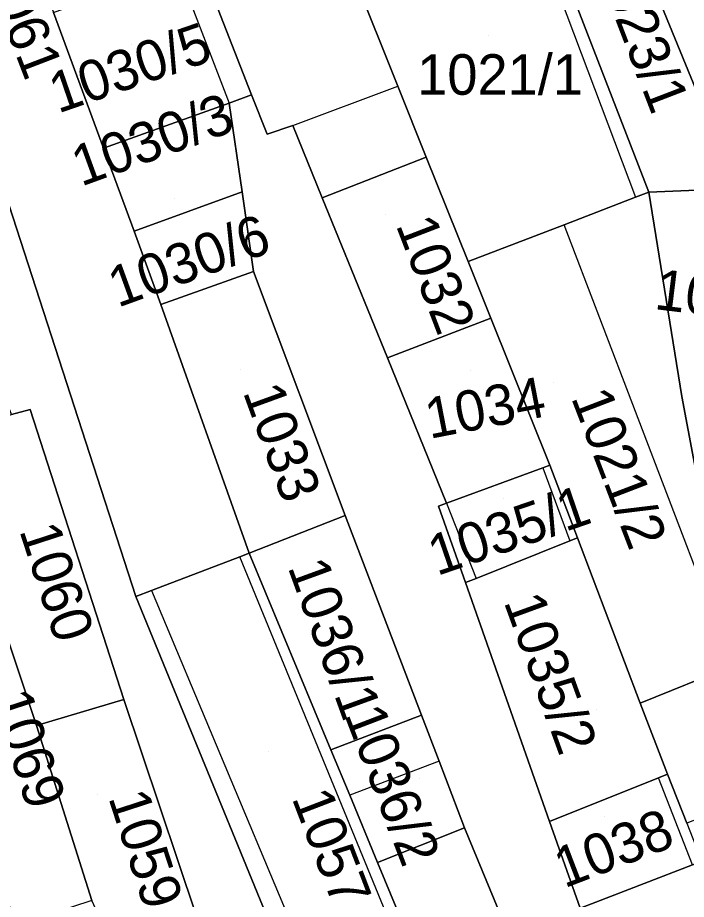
# Model space of a CAD drawing. Extents: x -263943 to -261149, y -1236934 to -1230686.
# Drawn here: x -262784.46 to -262751.46, y -1235373.74 to -1235330.25 of the extents above; entities that cross this region are included whole.
import ezdxf

# ---------------------------------------------------------------- set-up
doc = ezdxf.new("R2010")
doc.units = 0
for name, color, linetype in [('body_kn', 7, 'Continuous'), ('kladpar_druhypozemkov', 7, 'Continuous'), ('kladpar_hranice', 7, 'Continuous'), ('kladpar_parcelnecisla', 7, 'Continuous'), ('kladpar_plochy', 7, 'Continuous'), ('zappar_hrandruhpozemk', 7, 'Continuous')]:
    doc.layers.add(name, color=color, linetype=linetype)

msp = doc.modelspace()

# ---------------------------------------------------------------- linework, layer by layer
at = {"layer": 'body_kn'}
for p, q in [((-262765.69, -1235333.62), (-262765.69, -1235333.62)), ((-262772.91, -1235334.05), (-262772.91, -1235334.05)), ((-262774.02, -1235334.47), (-262774.02, -1235334.47)), ((-262774.02, -1235334.47), (-262774.02, -1235334.47)), ((-262770.88, -1235335.57), (-262770.88, -1235335.57)), ((-262770.88, -1235335.57), (-262770.88, -1235335.57)), ((-262772.15, -1235335.99), (-262772.15, -1235335.99)), ((-262780.22, -1235336.68), (-262780.22, -1235336.68)), ((-262780.22, -1235336.68), (-262780.22, -1235336.68)), ((-262764.29, -1235337.13), (-262764.29, -1235337.13)), ((-262773.38, -1235338.84), (-262773.38, -1235338.84)), ((-262769.43, -1235339.14), (-262769.43, -1235339.14)), ((-262753.96, -1235339.1), (-262753.96, -1235339.1)), ((-262753.96, -1235339.1), (-262753.96, -1235339.1)), ((-262753.31, -1235338.85), (-262753.31, -1235338.85)), ((-262757.49, -1235340.46), (-262757.49, -1235340.46)), ((-262778.71, -1235340.78), (-262778.71, -1235340.78)), ((-262778.71, -1235340.78), (-262778.71, -1235340.78)), ((-262762.23, -1235342.28), (-262762.23, -1235342.28)), ((-262772.81, -1235342.77), (-262772.81, -1235342.77)), ((-262777.39, -1235344.39), (-262777.39, -1235344.39)), ((-262777.39, -1235344.39), (-262777.39, -1235344.39)), ((-262761.11, -1235345.07), (-262761.11, -1235345.07)), ((-262766.21, -1235347.03), (-262766.21, -1235347.03)), ((-262766.21, -1235347.03), (-262766.21, -1235347.03)), ((-262751.68, -1235348.93), (-262751.68, -1235348.93)), ((-262751.68, -1235348.93), (-262751.68, -1235348.93)), ((-262783.83, -1235349.57), (-262783.83, -1235349.57)), ((-262758.54, -1235352.46), (-262758.54, -1235352.46)), ((-262758.54, -1235352.46), (-262758.54, -1235352.46)), ((-262758.2, -1235352.33), (-262758.2, -1235352.33)), ((-262763.69, -1235354.35), (-262763.69, -1235354.35)), ((-262763.29, -1235354.2), (-262763.29, -1235354.2)), ((-262763.29, -1235354.2), (-262763.29, -1235354.2)), ((-262768.29, -1235354.8), (-262768.29, -1235354.8)), ((-262757.21, -1235356.06), (-262757.21, -1235356.06)), ((-262757.21, -1235356.06), (-262757.21, -1235356.06)), ((-262756.83, -1235355.91), (-262756.83, -1235355.91)), ((-262773.49, -1235356.84), (-262773.49, -1235356.84)), ((-262773.03, -1235356.67), (-262773.03, -1235356.67)), ((-262773.03, -1235356.67), (-262773.03, -1235356.67)), ((-262761.83, -1235357.91), (-262761.83, -1235357.91)), ((-262762.36, -1235358.12), (-262762.36, -1235358.12)), ((-262778.63, -1235358.8), (-262778.63, -1235358.8)), ((-262777.85, -1235358.5), (-262777.85, -1235358.5)), ((-262777.85, -1235358.5), (-262777.85, -1235358.5)), ((-262779.21, -1235363.88), (-262779.21, -1235363.88)), ((-262753.73, -1235364.06), (-262753.73, -1235364.06)), ((-262764.53, -1235364.65), (-262764.53, -1235364.65)), ((-262783.53, -1235365.16), (-262783.53, -1235365.16)), ((-262783.53, -1235365.16), (-262783.53, -1235365.16)), ((-262769, -1235366.37), (-262769, -1235366.37)), ((-262763.65, -1235366.93), (-262763.65, -1235366.93)), ((-262763.65, -1235366.93), (-262763.65, -1235366.93)), ((-262752.83, -1235367.75), (-262752.83, -1235367.75)), ((-262752.39, -1235367.57), (-262752.39, -1235367.57)), ((-262752.39, -1235367.57), (-262752.39, -1235367.57)), ((-262768.07, -1235368.61), (-262768.07, -1235368.61)), ((-262758.21, -1235369.9), (-262758.21, -1235369.9)), ((-262762.4, -1235370.21), (-262762.4, -1235370.21)), ((-262766.7, -1235371.92), (-262766.7, -1235371.92)), ((-262766.7, -1235371.92), (-262766.7, -1235371.92))]:
    msp.add_line(p, q, dxfattribs=at)
at = {"layer": 'kladpar_druhypozemkov'}
for p, q in [((-262761.2, -1235331.15), (-262761.2, -1235331.15)), ((-262778.85, -1235331.57), (-262778.85, -1235331.57)), ((-262776.7, -1235339.15), (-262776.7, -1235339.15)), ((-262766.3, -1235339.95), (-262766.3, -1235339.95)), ((-262775.89, -1235341.69), (-262775.89, -1235341.69)), ((-262773.45, -1235347.58), (-262773.45, -1235347.58)), ((-262762.1, -1235347.65), (-262762.1, -1235347.65)), ((-262758, -1235348.25), (-262758, -1235348.25)), ((-262760.5, -1235353.95), (-262760.5, -1235353.95)), ((-262767.79, -1235361.13), (-262767.79, -1235361.13)), ((-262755.87, -1235364.37), (-262755.87, -1235364.37)), ((-262772.1, -1235366.45), (-262772.1, -1235366.45)), ((-262764.62, -1235367.76), (-262764.62, -1235367.76)), ((-262780.5, -1235368.55), (-262780.5, -1235368.55)), ((-262755.5, -1235369.65), (-262755.5, -1235369.65))]:
    msp.add_line(p, q, dxfattribs=at)
at = {"layer": 'kladpar_hranice'}
for points in [[(-262778.71, -1235340.78), (-262777.39, -1235344.39), (-262773.03, -1235356.67), (-262773.49, -1235356.84), (-262777.85, -1235358.5), (-262778.63, -1235358.8), (-262787.17, -1235332.46), (-262788.44, -1235332.88), (-262800.47, -1235302.73), (-262793.26, -1235301.87), (-262789.63, -1235311.52), (-262785.47, -1235322.58), (-262782.68, -1235329.99), (-262780.22, -1235336.68), (-262778.71, -1235340.78)], [(-262758.86, -1235324.54), (-262757, -1235318.52), (-262753.08, -1235328.68), (-262748.99, -1235338.67), (-262753.31, -1235338.85), (-262758.86, -1235324.54)], [(-262767.85, -1235328.24), (-262765.69, -1235333.62), (-262764.29, -1235337.13), (-262769.43, -1235339.14), (-262770.88, -1235335.57), (-262772.15, -1235335.99), (-262772.91, -1235334.05), (-262775.53, -1235327.35), (-262777.69, -1235321.85), (-262771.51, -1235319.13), (-262769.32, -1235325.63), (-262768.52, -1235328.02), (-262768.01, -1235327.85), (-262767.85, -1235328.24)], [(-262753.96, -1235339.1), (-262757.49, -1235340.46), (-262762.23, -1235342.28), (-262764.29, -1235337.13), (-262765.69, -1235333.62), (-262767.85, -1235328.24), (-262768.01, -1235327.85), (-262758.89, -1235324.46), (-262758.86, -1235324.54), (-262753.31, -1235338.85), (-262753.96, -1235339.1)], [(-262753.08, -1235328.68), (-262748.08, -1235326.72), (-262744.58, -1235336.72), (-262748.99, -1235338.67), (-262753.08, -1235328.68)], [(-262774.02, -1235334.47), (-262780.22, -1235336.68), (-262782.68, -1235329.99), (-262776.6, -1235327.75), (-262775.53, -1235327.35), (-262772.91, -1235334.05), (-262774.02, -1235334.47)], [(-262774.76, -1235377.18), (-262779.21, -1235363.88), (-262783.83, -1235349.57), (-262784.76, -1235349.82), (-262787.49, -1235342.54), (-262791.13, -1235343.73), (-262797.34, -1235336.54), (-262789.46, -1235333.9), (-262788.44, -1235332.88), (-262787.17, -1235332.46), (-262778.63, -1235358.8), (-262769.49, -1235381.07)], [(-262760.07, -1235375.86), (-262762.4, -1235370.21), (-262763.65, -1235366.93), (-262764.53, -1235364.65), (-262768.29, -1235354.8), (-262772.81, -1235342.77), (-262773.38, -1235338.84), (-262774.02, -1235334.47), (-262772.91, -1235334.05), (-262772.15, -1235335.99), (-262770.88, -1235335.57), (-262769.43, -1235339.14), (-262766.21, -1235347.03), (-262763.29, -1235354.2), (-262763.69, -1235354.35), (-262762.36, -1235358.12), (-262758.21, -1235369.9), (-262756.7, -1235374.18)], [(-262780.22, -1235336.68), (-262774.02, -1235334.47), (-262773.38, -1235338.84), (-262778.71, -1235340.78), (-262780.22, -1235336.68)], [(-262766.21, -1235347.03), (-262769.43, -1235339.14), (-262764.29, -1235337.13), (-262762.23, -1235342.28), (-262761.11, -1235345.07), (-262766.21, -1235347.03)], [(-262749.18, -1235362.23), (-262751.68, -1235348.93), (-262753.31, -1235338.85), (-262748.99, -1235338.67)], [(-262778.71, -1235340.78), (-262773.38, -1235338.84), (-262772.81, -1235342.77), (-262777.39, -1235344.39), (-262778.71, -1235340.78)], [(-262751.68, -1235348.93), (-262749.18, -1235362.23), (-262753.73, -1235364.06), (-262756.83, -1235355.91), (-262758.2, -1235352.33), (-262761.11, -1235345.07), (-262762.23, -1235342.28), (-262757.49, -1235340.46), (-262753.96, -1235339.1), (-262753.31, -1235338.85), (-262751.68, -1235348.93)], [(-262777.39, -1235344.39), (-262772.81, -1235342.77), (-262768.29, -1235354.8), (-262773.03, -1235356.67), (-262777.39, -1235344.39)], [(-262763.29, -1235354.2), (-262766.21, -1235347.03), (-262761.11, -1235345.07), (-262758.2, -1235352.33), (-262758.54, -1235352.46), (-262763.29, -1235354.2)], [(-262784.76, -1235349.82), (-262783.83, -1235349.57), (-262779.21, -1235363.88), (-262783.53, -1235365.16), (-262788.23, -1235351.02), (-262784.76, -1235349.82)], [(-262791.56, -1235352.16), (-262788.23, -1235351.02), (-262783.53, -1235365.16), (-262780.8, -1235373.8), (-262784.66, -1235375.06)], [(-262757.21, -1235356.06), (-262761.83, -1235357.91), (-262762.36, -1235358.12), (-262763.69, -1235354.35), (-262763.29, -1235354.2), (-262758.54, -1235352.46), (-262758.2, -1235352.33), (-262756.83, -1235355.91), (-262757.21, -1235356.06)], [(-262773.03, -1235356.67), (-262768.29, -1235354.8), (-262764.53, -1235364.65), (-262769, -1235366.37), (-262773.03, -1235356.67)], [(-262752.39, -1235367.57), (-262752.83, -1235367.75), (-262758.21, -1235369.9), (-262762.36, -1235358.12), (-262761.83, -1235357.91), (-262757.21, -1235356.06), (-262756.83, -1235355.91), (-262753.73, -1235364.06), (-262752.39, -1235367.57)], [(-262763.82, -1235378.87), (-262764.36, -1235379.07), (-262768.56, -1235380.64), (-262769.49, -1235381.07), (-262778.63, -1235358.8), (-262777.85, -1235358.5), (-262773.49, -1235356.84), (-262773.03, -1235356.67), (-262769, -1235366.37), (-262768.07, -1235368.61), (-262766.7, -1235371.92), (-262764.33, -1235377.64), (-262763.82, -1235378.87)], [(-262752.39, -1235367.57), (-262753.73, -1235364.06), (-262749.18, -1235362.23), (-262746.86, -1235368.21), (-262751.44, -1235369.98), (-262752.39, -1235367.57)], [(-262783.53, -1235365.16), (-262779.21, -1235363.88), (-262774.76, -1235377.18), (-262779, -1235377.69), (-262780.8, -1235373.8), (-262783.53, -1235365.16)], [(-262766.7, -1235371.92), (-262768.07, -1235368.61), (-262769, -1235366.37), (-262764.53, -1235364.65), (-262763.65, -1235366.93), (-262762.4, -1235370.21), (-262766.7, -1235371.92)], [(-262750.7, -1235371.87), (-262751.15, -1235372.04), (-262755.92, -1235373.88), (-262756.7, -1235374.18), (-262758.21, -1235369.9), (-262752.83, -1235367.75), (-262752.39, -1235367.57), (-262751.44, -1235369.98), (-262750.7, -1235371.87)], [(-262762.9, -1235381.08), (-262763.82, -1235378.87), (-262764.33, -1235377.64), (-262766.7, -1235371.92), (-262762.4, -1235370.21), (-262760.07, -1235375.86), (-262758.64, -1235379.35), (-262762.9, -1235381.08)], [(-262748.9, -1235376.43), (-262747.54, -1235379.89), (-262745.26, -1235385.67), (-262744.9, -1235386.58), (-262745.39, -1235386.76), (-262750.54, -1235388.63), (-262751.05, -1235388.82), (-262756.7, -1235374.18), (-262755.92, -1235373.88), (-262751.15, -1235372.04), (-262750.7, -1235371.87), (-262749.09, -1235375.95), (-262748.9, -1235376.43)]]:
    msp.add_lwpolyline(points, dxfattribs=at)
at = {"layer": 'kladpar_plochy'}
for points in [[(-262778.71, -1235340.78), (-262777.39, -1235344.39), (-262773.03, -1235356.67), (-262773.49, -1235356.84), (-262777.85, -1235358.5), (-262778.63, -1235358.8), (-262787.17, -1235332.46), (-262788.44, -1235332.88), (-262800.47, -1235302.73), (-262793.26, -1235301.87), (-262789.63, -1235311.52), (-262785.47, -1235322.58), (-262782.68, -1235329.99), (-262780.22, -1235336.68)], [(-262758.86, -1235324.54), (-262757, -1235318.52), (-262753.08, -1235328.68), (-262748.99, -1235338.67), (-262753.31, -1235338.85)], [(-262767.85, -1235328.24), (-262765.69, -1235333.62), (-262764.29, -1235337.13), (-262769.43, -1235339.14), (-262770.88, -1235335.57), (-262772.15, -1235335.99), (-262772.91, -1235334.05), (-262775.53, -1235327.35), (-262777.69, -1235321.85), (-262771.51, -1235319.13), (-262769.32, -1235325.63), (-262768.52, -1235328.02), (-262768.01, -1235327.85)], [(-262753.96, -1235339.1), (-262757.49, -1235340.46), (-262762.23, -1235342.28), (-262764.29, -1235337.13), (-262765.69, -1235333.62), (-262767.85, -1235328.24), (-262768.01, -1235327.85), (-262758.89, -1235324.46), (-262758.86, -1235324.54), (-262753.31, -1235338.85)], [(-262753.08, -1235328.68), (-262748.08, -1235326.72), (-262744.58, -1235336.72), (-262748.99, -1235338.67)], [(-262774.02, -1235334.47), (-262780.22, -1235336.68), (-262782.68, -1235329.99), (-262776.6, -1235327.75), (-262775.53, -1235327.35), (-262772.91, -1235334.05)], [(-262780.22, -1235336.68), (-262774.02, -1235334.47), (-262773.38, -1235338.84), (-262778.71, -1235340.78)], [(-262766.21, -1235347.03), (-262769.43, -1235339.14), (-262764.29, -1235337.13), (-262762.23, -1235342.28), (-262761.11, -1235345.07)], [(-262778.71, -1235340.78), (-262773.38, -1235338.84), (-262772.81, -1235342.77), (-262777.39, -1235344.39)], [(-262751.68, -1235348.93), (-262749.18, -1235362.23), (-262753.73, -1235364.06), (-262756.83, -1235355.91), (-262758.2, -1235352.33), (-262761.11, -1235345.07), (-262762.23, -1235342.28), (-262757.49, -1235340.46), (-262753.96, -1235339.1), (-262753.31, -1235338.85)], [(-262777.39, -1235344.39), (-262772.81, -1235342.77), (-262768.29, -1235354.8), (-262773.03, -1235356.67)], [(-262763.29, -1235354.2), (-262766.21, -1235347.03), (-262761.11, -1235345.07), (-262758.2, -1235352.33), (-262758.54, -1235352.46)], [(-262784.76, -1235349.82), (-262783.83, -1235349.57), (-262779.21, -1235363.88), (-262783.53, -1235365.16), (-262788.23, -1235351.02)], [(-262786.84, -1235363.64), (-262791.56, -1235352.16), (-262788.23, -1235351.02), (-262783.53, -1235365.16), (-262780.8, -1235373.8), (-262784.66, -1235375.06)], [(-262757.21, -1235356.06), (-262761.83, -1235357.91), (-262762.36, -1235358.12), (-262763.69, -1235354.35), (-262763.29, -1235354.2), (-262758.54, -1235352.46), (-262758.2, -1235352.33), (-262756.83, -1235355.91)], [(-262773.03, -1235356.67), (-262768.29, -1235354.8), (-262764.53, -1235364.65), (-262769, -1235366.37)], [(-262752.39, -1235367.57), (-262752.83, -1235367.75), (-262758.21, -1235369.9), (-262762.36, -1235358.12), (-262761.83, -1235357.91), (-262757.21, -1235356.06), (-262756.83, -1235355.91), (-262753.73, -1235364.06)], [(-262763.82, -1235378.87), (-262764.36, -1235379.07), (-262768.56, -1235380.64), (-262769.49, -1235381.07), (-262778.63, -1235358.8), (-262777.85, -1235358.5), (-262773.49, -1235356.84), (-262773.03, -1235356.67), (-262769, -1235366.37), (-262768.07, -1235368.61), (-262766.7, -1235371.92), (-262764.33, -1235377.64)], [(-262752.39, -1235367.57), (-262753.73, -1235364.06), (-262749.18, -1235362.23), (-262746.86, -1235368.21), (-262751.44, -1235369.98)], [(-262783.53, -1235365.16), (-262779.21, -1235363.88), (-262774.76, -1235377.18), (-262779, -1235377.69), (-262780.8, -1235373.8)], [(-262766.7, -1235371.92), (-262768.07, -1235368.61), (-262769, -1235366.37), (-262764.53, -1235364.65), (-262763.65, -1235366.93), (-262762.4, -1235370.21)], [(-262750.7, -1235371.87), (-262751.15, -1235372.04), (-262755.92, -1235373.88), (-262756.7, -1235374.18), (-262758.21, -1235369.9), (-262752.83, -1235367.75), (-262752.39, -1235367.57), (-262751.44, -1235369.98)], [(-262762.9, -1235381.08), (-262763.82, -1235378.87), (-262764.33, -1235377.64), (-262766.7, -1235371.92), (-262762.4, -1235370.21), (-262760.07, -1235375.86), (-262758.64, -1235379.35)], [(-262748.9, -1235376.43), (-262747.54, -1235379.89), (-262745.26, -1235385.67), (-262744.9, -1235386.58), (-262745.39, -1235386.76), (-262750.54, -1235388.63), (-262751.05, -1235388.82), (-262756.7, -1235374.18), (-262755.92, -1235373.88), (-262751.15, -1235372.04), (-262750.7, -1235371.87), (-262749.09, -1235375.95)]]:
    msp.add_lwpolyline(points, close=True, dxfattribs=at)
for points in [[(-262774.76, -1235377.18), (-262779.21, -1235363.88), (-262783.83, -1235349.57), (-262784.76, -1235349.82), (-262787.49, -1235342.54), (-262791.13, -1235343.73), (-262797.34, -1235336.54), (-262789.46, -1235333.9), (-262788.44, -1235332.88), (-262787.17, -1235332.46), (-262778.63, -1235358.8), (-262769.49, -1235381.07)], [(-262760.07, -1235375.86), (-262762.4, -1235370.21), (-262763.65, -1235366.93), (-262764.53, -1235364.65), (-262768.29, -1235354.8), (-262772.81, -1235342.77), (-262773.38, -1235338.84), (-262774.02, -1235334.47), (-262772.91, -1235334.05), (-262772.15, -1235335.99), (-262770.88, -1235335.57), (-262769.43, -1235339.14), (-262766.21, -1235347.03), (-262763.29, -1235354.2), (-262763.69, -1235354.35), (-262762.36, -1235358.12), (-262758.21, -1235369.9), (-262756.7, -1235374.18)], [(-262749.18, -1235362.23), (-262751.68, -1235348.93), (-262753.31, -1235338.85), (-262748.99, -1235338.67)]]:
    msp.add_lwpolyline(points, dxfattribs=at)
at = {"layer": 'zappar_hrandruhpozemk'}
for p, q in [((-262759.28, -1235325.05), (-262753.96, -1235339.1)), ((-262776.6, -1235327.75), (-262774.02, -1235334.47)), ((-262770.88, -1235335.57), (-262765.69, -1235333.62)), ((-262749.18, -1235362.23), (-262757.49, -1235340.46)), ((-262758.54, -1235352.46), (-262757.21, -1235356.06)), ((-262763.29, -1235354.2), (-262761.83, -1235357.91)), ((-262764.41, -1235378.94), (-262773.49, -1235356.84)), ((-262777.85, -1235358.5), (-262768.56, -1235380.64)), ((-262763.65, -1235366.93), (-262768.07, -1235368.61)), ((-262751.15, -1235372.04), (-262752.83, -1235367.75))]:
    msp.add_line(p, q, dxfattribs=at)

# ---------------------------------------------------------------- texts
at = {"layer": 'kladpar_parcelnecisla'}
for s, rotation, p in [('1023/1', 291, (-262756.067, -1235327.469)), ('1061', 291, (-262786.176, -1235327.87)), ('1030/5', 19, (-262782.462, -1235334.983)), ('1030/3', 20, (-262781.322, -1235338.59)), ('1030/6', 20, (-262779.516, -1235344.565)), ('1032', 291, (-262765.81, -1235340.471)), ('1019/2', 353, (-262753.08, -1235344.617)), ('1034', 11, (-262764.131, -1235351.032)), ('1033', 290, (-262773.354, -1235348.712)), ('1021/2', 291, (-262757.162, -1235348.984)), ('1035/1', 19, (-262763.765, -1235357.799)), ('1060', 288, (-262784.385, -1235355.541)), ('1036/1', 290, (-262771.144, -1235357.348)), ('1035/2', 290, (-262760.483, -1235359.06)), ('1069', 288, (-262785.775, -1235363.771)), ('1036/2', 291, (-262768.354, -1235364.617)), ('1057', 291, (-262770.945, -1235368.74)), ('1059', 288, (-262779.992, -1235368.718)), ('1038', 21, (-262757.48, -1235373.208))]:
    msp.add_text(s, height=2, rotation=rotation, dxfattribs=at).set_placement(p)
msp.add_text('1021/1', height=2, dxfattribs=at).set_placement((-262764.74, -1235334.05))

doc.saveas('drawing.dxf')
